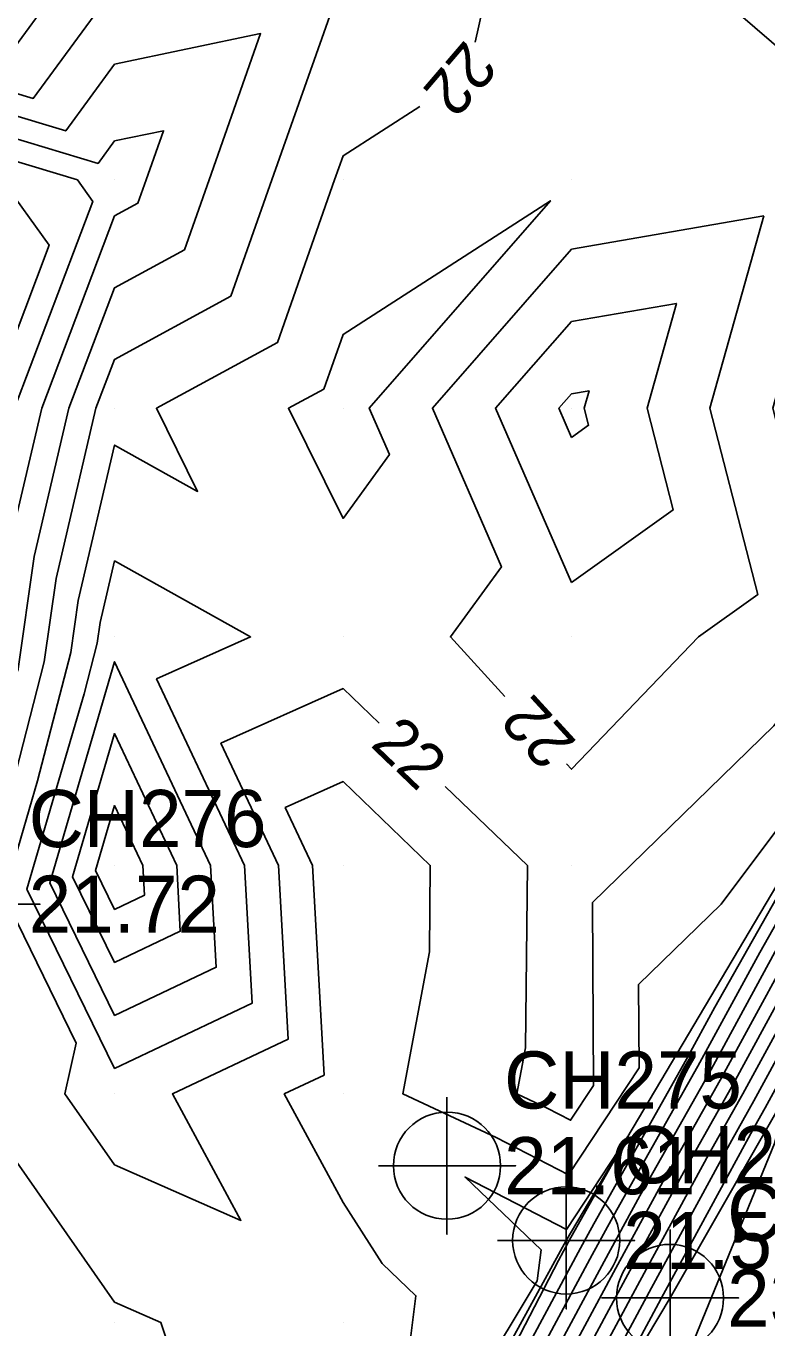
# Model space of a CAD drawing. Extents: x 2531902 to 2533249, y 715219 to 716099.
# Drawn here: x 2532916.1 to 2532948.6, y 715829.8 to 715886.7 of the extents above; entities that cross this region are included whole.
import ezdxf

# ---------------------------------------------------------------- set-up
doc = ezdxf.new("R2010")
doc.units = 0
for name, color, linetype in [('DTM Contours Major', 7, 'Continuous'), ('DTM Contours Major Text', 7, 'Continuous'), ('DTM Contours Minor', 7, 'Continuous'), ('Exist DTM Breakline', 7, 'Continuous'), ('Exist DTM Breakline Cogo Elevation', 7, 'Continuous'), ('Exist DTM Breakline Cogo Number', 7, 'Continuous'), ('Exist DTM Breakline Cogo Point CELL', 7, 'Continuous'), ('Exist DTM QL2 LIDAR Elevation Point', 7, 'Continuous'), ('Exist DTM Regular Point CELL', 7, 'Continuous'), ('Exist DTM Regular Point Cogo Elevation', 7, 'Continuous'), ('Exist DTM Regular Point Cogo Number', 7, 'Continuous')]:
    doc.layers.add(name, color=color, linetype=linetype)

msp = doc.modelspace()

# ---------------------------------------------------------------- linework, layer by layer
at = {"layer": 'DTM Contours Major'}
for points in [[(2532934.467, 715853.454), (2532938.068, 715850), (2532937.978, 715842.022), (2532937.601, 715840), (2532938.927, 715839.382), (2532939.958, 715838.85), (2532940.96, 715840.37), (2532940.917, 715848.37), (2532948.849, 715856.102), (2532954.16, 715863.183), (2532956.691, 715868.374), (2532958.449, 715871.12), (2532961.864, 715872.752), (2532963.436, 715874.608), (2532976.31, 715897.32), (2532976.419, 715897.931), (2532976.962, 715898.637), (2532979.153, 715901.775), (2532976.97, 715898.003), (2532976.844, 715897.783), (2532976.47, 715897.08), (2532976.232, 715896.645)], [(2532974.311, 715893.136), (2532962.46, 715871.481), (2532962.278, 715871.136), (2532960.23, 715867.394), (2532948.234, 715846.192), (2532945.525, 715841.222), (2532941.981, 715834.931), (2532940.907, 715832.959), (2532936.106, 715824.028), (2532926.974, 715806.393), (2532926.413, 715805.363)], [(2532869.44, 715879.33), (2532869.714, 715871.324), (2532871.035, 715861.876), (2532875.683, 715868.03), (2532879.483, 715868.988), (2532890, 715876.258), (2532892.834, 715877.166), (2532897.48, 715880), (2532900, 715882.576), (2532903.422, 715886.578), (2532910, 715886.491), (2532915.024, 715884.976), (2532918.699, 715890), (2532920, 715890.898), (2532928.234, 715891.766), (2532930, 715892.052), (2532936.669, 715890), (2532935.786, 715886.026)], [(2532972.197, 715883.951), (2532970.304, 715880.392), (2532964.86, 715870.446), (2532963.229, 715867.364), (2532962.476, 715865.987), (2532958.062, 715858.186), (2532947.982, 715839.692), (2532947.015, 715837.976), (2532943.502, 715831.522), (2532933.674, 715813.243), (2532931.908, 715807.29), (2532931.698, 715805.829), (2532930.375, 715800.865), (2532927.885, 715794.695)], [(2532933.367, 715883.205), (2532930, 715881.047), (2532929.63, 715880), (2532927.126, 715872.874), (2532921.832, 715870), (2532923.637, 715866.363), (2532920, 715868.392), (2532918.408, 715861.592), (2532918.084, 715859.319), (2532916.635, 715853.705), (2532915.167, 715848.687), (2532918.329, 715842.217), (2532917.825, 715840), (2532920, 715836.892), (2532925.534, 715834.466), (2532922.534, 715840), (2532927.6, 715842.4), (2532927.178, 715850), (2532924.657, 715855.343), (2532930, 715857.74), (2532931.581, 715856.223)], [(2532895.348, 715872.639), (2532896.872, 715873.128), (2532900, 715875.036), (2532907.117, 715880), (2532908.446, 715881.554), (2532910, 715881.533), (2532915.086, 715880), (2532917.145, 715877.145), (2532914.441, 715870), (2532913.598, 715866.402), (2532912.297, 715857.26), (2532910.431, 715850.037), (2532901.604, 715840.969), (2532901.31, 715840), (2532901.08, 715838.92), (2532900.884, 715830), (2532901.019, 715828.981), (2532900, 715828.354), (2532895.449, 715824.551), (2532895.611, 715820), (2532894.002, 715815.998), (2532894.246, 715811.122)], [(2532948.418, 715878.418), (2532940, 715876.967), (2532933.911, 715870), (2532936.93, 715863.07), (2532934.697, 715860), (2532937.085, 715857.392)], [(2532939.786, 715854.441), (2532940, 715854.207), (2532945.559, 715860), (2532948.148, 715861.852), (2532946.052, 715870), (2532948.418, 715878.418)]]:
    msp.add_lwpolyline(points, dxfattribs=at)
at = {"layer": 'DTM Contours Minor'}
for points in [[(2532978.605, 715897.015), (2532971.537, 715883.729), (2532964.38, 715870.653), (2532963.039, 715868.118), (2532962.027, 715866.268), (2532956.096, 715855.787), (2532947.491, 715839.998), (2532946.008, 715837.367), (2532942.983, 715831.81), (2532929.455, 715806.649), (2532928.803, 715805.39), (2532926.843, 715801.791), (2532925.943, 715798.415), (2532924.885, 715795.792), (2532917.242, 715773.777), (2532914.997, 715768.345), (2532911.892, 715759.638), (2532906.456, 715747.898), (2532899.692, 715733.067), (2532896.805, 715726.836), (2532893.28, 715719.109), (2532886.559, 715706.802)], [(2532979.486, 715896.632), (2532969.071, 715877.054), (2532965.34, 715870.238), (2532963.42, 715866.609), (2532962.925, 715865.706), (2532960.028, 715860.585), (2532948.473, 715839.387), (2532948.022, 715838.585), (2532944.021, 715831.235), (2532940.505, 715824.696), (2532936.189, 715810.144), (2532935.675, 715806.573), (2532934.806, 715803.315), (2532928.105, 715786.707), (2532925.167, 715778.244), (2532919.916, 715765.541), (2532918.998, 715762.966), (2532908.344, 715739.958), (2532906.663, 715736.273), (2532901.372, 715724.854), (2532900.585, 715723.128), (2532888.659, 715701.292)], [(2532979.926, 715896.44), (2532967.837, 715873.717), (2532965.821, 715870.031), (2532963.61, 715865.855), (2532963.374, 715865.424), (2532961.994, 715862.984), (2532950.684, 715842.234), (2532949.265, 715839.284), (2532948.88, 715837.837), (2532945.112, 715828.649)], [(2532944.159, 715890), (2532950, 715884.953), (2532951.633, 715880), (2532950, 715874.26), (2532948.803, 715870), (2532950, 715865.345), (2532952.029, 715869.507), (2532952.562, 715870.34), (2532961.399, 715874.562), (2532965.464, 715879.363), (2532974.36, 715895.059)], [(2532975.237, 715893.742), (2532962.94, 715871.274), (2532962.468, 715870.382), (2532960.68, 715867.113), (2532950.199, 715848.59), (2532946.016, 715840.916), (2532942.988, 715835.54), (2532941.426, 715832.672), (2532934.443, 715819.684), (2532927.431, 715806.142), (2532924.675, 715801.081), (2532923.145, 715798.135), (2532918.776, 715789.555), (2532910.427, 715770.931), (2532908.967, 715768.038), (2532903.853, 715756.506), (2532902.788, 715753.68), (2532891.061, 715729.356), (2532890.683, 715728.417), (2532883.705, 715713.988)], [(2532974.003, 715890.405), (2532963.42, 715871.067), (2532962.658, 715869.627), (2532961.129, 715866.831), (2532952.165, 715850.989), (2532946.508, 715840.61), (2532943.995, 715836.149), (2532941.945, 715832.384), (2532932.78, 715815.339), (2532927.888, 715805.891), (2532924.525, 715799.715), (2532923.578, 715797.892), (2532920.873, 715792.58), (2532911.022, 715770.605), (2532910.531, 715769.633), (2532905.461, 715758.203), (2532904.787, 715756.311), (2532904.568, 715755.838), (2532892.722, 715729.861), (2532892.238, 715728.818), (2532885.975, 715715.09)], [(2532930, 715888.83), (2532926.883, 715880), (2532925.093, 715874.907), (2532920, 715872.142), (2532919.189, 715870), (2532917.446, 715862.554), (2532916.927, 715858.907), (2532914.601, 715849.901)], [(2532867.673, 715877.217), (2532867.839, 715872.374), (2532869.297, 715861.953), (2532866.884, 715860), (2532870, 715859.454), (2532870.65, 715859.35), (2532870.186, 715860.08), (2532876.049, 715867.842), (2532881.275, 715869.161), (2532890, 715875.192), (2532893.641, 715876.359), (2532899.612, 715880), (2532900, 715880.397), (2532904.427, 715885.573), (2532910, 715885.5), (2532916.443, 715883.557), (2532920, 715888.418)], [(2532972.77, 715887.067), (2532963.9, 715870.86), (2532962.849, 715868.873), (2532961.578, 715866.55), (2532954.131, 715853.388), (2532946.999, 715840.304), (2532945.001, 715836.758), (2532942.464, 715832.097), (2532931.118, 715810.994), (2532928.346, 715805.641), (2532924.375, 715798.35), (2532924.011, 715797.648), (2532922.97, 715795.605), (2532917.043, 715782.383), (2532913.28, 715771.543), (2532912.537, 715769.747), (2532908.34, 715757.975), (2532905.512, 715751.868), (2532896.207, 715731.464), (2532894.522, 715727.827), (2532889.628, 715717.099)], [(2532910, 715884.508), (2532917.863, 715882.137), (2532920, 715885.058), (2532926.392, 715886.392), (2532924.136, 715880), (2532923.06, 715876.94), (2532920, 715875.278), (2532918.002, 715870), (2532916.484, 715863.516), (2532915.769, 715858.495)], [(2532910, 715883.517), (2532919.282, 715880.718), (2532920, 715881.698), (2532922.146, 715882.146), (2532921.389, 715880), (2532921.028, 715878.972), (2532920, 715878.415), (2532916.815, 715870), (2532915.522, 715864.478)], [(2532910, 715882.525), (2532918.374, 715880), (2532919.055, 715879.055), (2532915.628, 715870)], [(2532929.159, 715870.841), (2532930, 715873.234), (2532939.078, 715879.078), (2532931.145, 715870), (2532932.028, 715867.972), (2532930, 715865.185), (2532927.61, 715870), (2532929.159, 715870.841)], [(2532940, 715862.375), (2532936.678, 715870), (2532940, 715873.801), (2532944.592, 715874.592), (2532943.302, 715870), (2532944.445, 715865.555), (2532940, 715862.375)], [(2532940, 715868.726), (2532939.445, 715870), (2532940, 715870.635), (2532940.767, 715870.767), (2532940.552, 715870), (2532940.742, 715869.258), (2532940, 715868.726)], [(2532919.242, 715859.73), (2532919.37, 715860.63), (2532920, 715863.322), (2532925.952, 715860), (2532921.843, 715858.157), (2532925.692, 715850), (2532926.027, 715843.973), (2532920, 715841.118), (2532916.167, 715848.959), (2532918.668, 715857.508), (2532919.242, 715859.73)], [(2532932.16, 715823.006), (2532933.188, 715831.173), (2532931.713, 715832.584), (2532930, 715835.255), (2532927.427, 715840), (2532929.173, 715840.827), (2532928.664, 715850), (2532927.47, 715852.53), (2532930, 715853.664), (2532933.82, 715850), (2532933.777, 715846.223), (2532932.62, 715840), (2532936.698, 715838.099), (2532939.87, 715836.461), (2532942.952, 715841.139), (2532942.933, 715844.786), (2532946.548, 715848.31), (2532955.811, 715860.659), (2532946.268, 715843.793), (2532945.033, 715841.527), (2532940.974, 715834.323), (2532940.388, 715833.246), (2532937.768, 715828.373)], [(2532924.207, 715850), (2532920, 715858.914), (2532917.168, 715849.231), (2532920, 715843.436), (2532924.454, 715845.546), (2532924.207, 715850)], [(2532922.721, 715850), (2532920, 715855.765), (2532918.168, 715849.502), (2532920, 715845.755), (2532922.88, 715847.12), (2532922.721, 715850)], [(2532921.235, 715850), (2532920, 715852.617), (2532919.169, 715849.774), (2532920, 715848.073), (2532921.307, 715848.693), (2532921.235, 715850)], [(2532913.623, 715840), (2532920, 715830.89), (2532922.029, 715830), (2532923.029, 715826.971)], [(2532913.207, 715826.793), (2532920, 715826.92), (2532925.88, 715820), (2532924.416, 715814.416), (2532927.837, 715814.075), (2532938.492, 715831.82), (2532938.664, 715833.186), (2532935.342, 715836.365), (2532939.783, 715834.071), (2532942.45, 715838.121), (2532939.967, 715833.714), (2532939.869, 715833.533), (2532939.431, 715832.718), (2532926.059, 715806.894), (2532925.125, 715805.179), (2532921.847, 715798.865), (2532912.485, 715780.48)]]:
    msp.add_lwpolyline(points, dxfattribs=at)
at = {"layer": 'Exist DTM Breakline'}
for points in [[(2533029.092, 715973.615), (2533002.141, 715931.719), (2532981.109, 715895.925), (2532963.783, 715865.168), (2532944.31, 715831.075), (2532924.281, 715797.496), (2532904.489, 715756.171), (2532883.846, 715713.918), (2532865.559, 715669.748), (2532864.574, 715660.11), (2532866.15, 715657.26), (2532867.929, 715656.562)], [(2533023.854, 715972.817), (2532999.029, 715934.39), (2532976.745, 715897.826), (2532959.919, 715867.589), (2532939.765, 715833.591), (2532921.006, 715799.338), (2532899.767, 715758.656), (2532880.473, 715715.603), (2532864.431, 715683.527), (2532849.717, 715661.422)]]:
    msp.add_lwpolyline(points, dxfattribs=at)
at = {"layer": 'Exist DTM Breakline Cogo Point CELL'}
for points in [[(2532939.765, 715836.591), (2532939.765, 715830.591), (2532939.765, 715833.591), (2532942.765, 715833.591), (2532936.765, 715833.591)], [(2532944.31, 715834.075), (2532944.31, 715828.075), (2532944.31, 715831.075), (2532947.31, 715831.075), (2532941.31, 715831.075)]]:
    msp.add_lwpolyline(points, dxfattribs=at)
for centre in [(2532939.765, 715833.591), (2532944.31, 715831.075)]:
    msp.add_circle(centre, 2.344, dxfattribs=at)
at = {"layer": 'Exist DTM QL2 LIDAR Elevation Point'}
for p, q in [((2532920, 715880), (2532920, 715880)), ((2532930, 715880), (2532930, 715880)), ((2532940, 715880), (2532940, 715880)), ((2532920, 715870), (2532920, 715870)), ((2532930, 715870), (2532930, 715870)), ((2532940, 715870), (2532940, 715870)), ((2532920, 715860), (2532920, 715860)), ((2532930, 715860), (2532930, 715860)), ((2532940, 715860), (2532940, 715860)), ((2532920, 715850), (2532920, 715850)), ((2532930, 715850), (2532930, 715850)), ((2532940, 715850), (2532940, 715850)), ((2532920, 715840), (2532920, 715840)), ((2532930, 715840), (2532930, 715840)), ((2532940, 715840), (2532940, 715840)), ((2532920, 715830), (2532920, 715830)), ((2532930, 715830), (2532930, 715830))]:
    msp.add_line(p, q, dxfattribs=at)
at = {"layer": 'Exist DTM Regular Point CELL'}
for points in [[(2532913.746, 715851.301), (2532913.746, 715845.301), (2532913.746, 715848.301), (2532916.746, 715848.301), (2532910.746, 715848.301)], [(2532934.549, 715839.861), (2532934.549, 715833.861), (2532934.549, 715836.861), (2532937.549, 715836.861), (2532931.549, 715836.861)]]:
    msp.add_lwpolyline(points, dxfattribs=at)
msp.add_circle((2532934.549, 715836.861), 2.344, dxfattribs=at)

# ---------------------------------------------------------------- texts
at = {"layer": 'DTM Contours Major Text'}
for rotation, p in [(229.3962, (2532935.353, 715886.172)), (132.4706, (2532940.273, 715855.389)), (316.1905, (2532931.156, 715855.245))]:
    msp.add_text('22', height=2, rotation=rotation, dxfattribs=at).set_placement(p)
at = {"layer": 'Exist DTM Breakline Cogo Elevation'}
for s, p in [('21.56', (2532942.265, 715832.341)), ('23.31', (2532946.81, 715829.825))]:
    msp.add_text(s, height=2.5, dxfattribs=at).set_placement(p)
at = {"layer": 'Exist DTM Breakline Cogo Number'}
for s, p in [('CH218', (2532942.265, 715836.091)), ('CH217', (2532946.81, 715833.575))]:
    msp.add_text(s, height=2.5, dxfattribs=at).set_placement(p)
at = {"layer": 'Exist DTM Regular Point Cogo Elevation'}
for s, p in [('21.72', (2532916.246, 715847.051)), ('21.61', (2532937.049, 715835.611))]:
    msp.add_text(s, height=2.5, dxfattribs=at).set_placement(p)
at = {"layer": 'Exist DTM Regular Point Cogo Number'}
for s, p in [('CH276', (2532916.246, 715850.801)), ('CH275', (2532937.049, 715839.361))]:
    msp.add_text(s, height=2.5, dxfattribs=at).set_placement(p)

doc.saveas('drawing.dxf')
